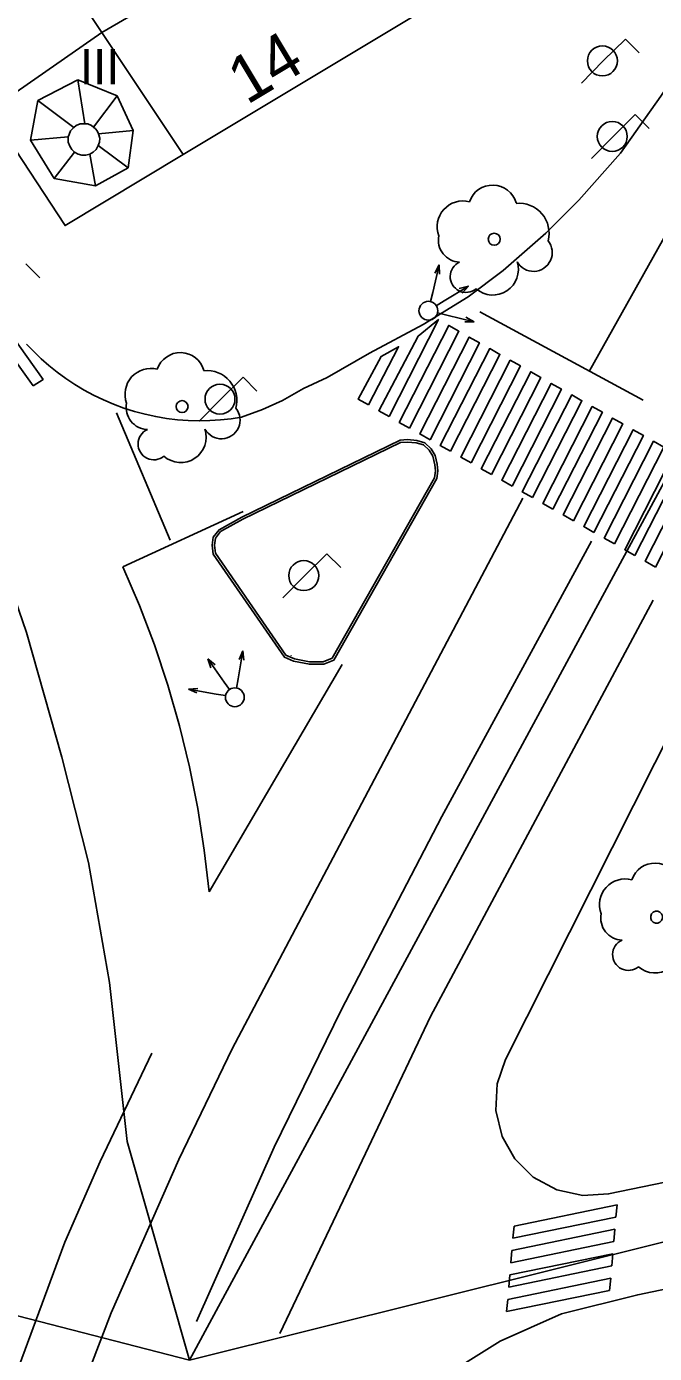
# Model space of a CAD drawing. Extents: x 282771 to 285132, y 4823109 to 4825496.
# Drawn here: x 284601.8 to 284628.5, y 4824286.4 to 4824342.8 of the extents above; entities that cross this region are included whole.
import ezdxf

# ---------------------------------------------------------------- set-up
doc = ezdxf.new("R2010")
doc.units = 0
for name, color, linetype in [('ACERA-BORDILLO', 7, 'Continuous'), ('ARBOL', 7, 'Continuous'), ('BORDILLO', 7, 'Continuous'), ('CALLE-EJE', 7, 'Continuous'), ('EDIFICIO', 7, 'Continuous'), ('FAROLA', 7, 'Continuous'), ('MEDIANERA', 7, 'Continuous'), ('NUM-LOCAL', 7, 'Continuous'), ('PASO-PEATONES', 7, 'Continuous'), ('SEMAFORO', 7, 'Continuous'), ('SENAL-VIARIA', 7, 'Continuous'), ('TXT-ALTURA-EDIFICIO', 7, 'Continuous'), ('ZONA-VERDE', 7, 'Continuous')]:
    doc.layers.add(name, color=color, linetype=linetype)

msp = doc.modelspace()

# ---------------------------------------------------------------- linework, layer by layer
at = {"layer": 'ACERA-BORDILLO'}
for points in [[(284613.564, 4824327.455), (284614.574, 4824327.921), (284616.368, 4824328.958), (284618.654, 4824330.181), (284620.568, 4824331.351), (284622.057, 4824332.47), (284623.865, 4824334.066), (284625.274, 4824335.462), (284627.042, 4824337.465), (284628.764, 4824339.885), (284630.042, 4824341.817), (284632.623, 4824346.922), (284630.703, 4824349.251), (284679.772, 4824437.611), (284682.832, 4824437.991)], [(284687.746, 4824305.819), (284626.535, 4824293.209), (284625.443, 4824293.137), (284624.33, 4824293.379), (284623.331, 4824293.925), (284622.553, 4824294.695), (284622.012, 4824295.646), (284621.746, 4824296.754), (284621.802, 4824297.891), (284622.156, 4824298.927), (284633.941, 4824322.318), (284636.991, 4824322.618), (284663.192, 4824369.139), (284661.872, 4824371.858), (284668.391, 4824383.542), (284668.56, 4824383.821)], [(284601.786, 4824329.342), (284602.406, 4824328.721), (284602.74, 4824328.426), (284603.091, 4824328.144), (284603.458, 4824327.876), (284603.839, 4824327.623), (284604.234, 4824327.386), (284604.641, 4824327.167), (284605.061, 4824326.966), (284605.49, 4824326.784), (284605.928, 4824326.622), (284606.374, 4824326.48), (284606.827, 4824326.359), (284607.283, 4824326.26), (284607.743, 4824326.183), (284608.205, 4824326.127), (284608.666, 4824326.092), (284609.127, 4824326.079), (284609.584, 4824326.088), (284610.037, 4824326.116), (284610.485, 4824326.165), (284610.925, 4824326.233), (284611.822, 4824326.564), (284612.673, 4824326.95), (284613.564, 4824327.455)], [(284656.889, 4824295.567), (284656.842, 4824295.548), (284642.943, 4824292.404), (284634.488, 4824290.321), (284627.774, 4824288.921), (284624.54, 4824288.11), (284621.932, 4824286.945), (284619.436, 4824285.39)]]:
    msp.add_lwpolyline(points, dxfattribs=at)
at = {"layer": 'ARBOL'}
for centre in [(284621.673, 4824333.802), (284608.401, 4824326.683)]:
    msp.add_circle(centre, 0.255, dxfattribs=at)
for centre, radius, start, end in [((284621.603, 4824335.062), 1.038, 15.6423, 161.3843), ((284620.343, 4824334.332), 1.097, 75.4318, 200.5561), ((284622.733, 4824334.062), 1.272, 345.0327, 95.7993), ((284620.233, 4824333.762), 0.935, 168.599, 268.1324), ((284623.343, 4824333.232), 0.797, 208.9625, 38.991), ((284620.473, 4824332.212), 0.672, 113.7367, 309.4725), ((284621.613, 4824332.512), 1.086, 228.9545, 17.928), ((284608.331, 4824327.943), 1.038, 15.6423, 161.3843), ((284607.071, 4824327.213), 1.097, 75.4318, 200.5561), ((284609.461, 4824326.943), 1.272, 345.0327, 95.7993), ((284606.961, 4824326.643), 0.935, 168.599, 268.1324), ((284610.071, 4824326.113), 0.797, 208.9625, 38.991), ((284607.201, 4824325.093), 0.672, 113.7367, 309.4725), ((284608.341, 4824325.393), 1.086, 228.9545, 17.928)]:
    msp.add_arc(centre, radius, start, end, dxfattribs=at)
for centre, major_axis, start_param, end_param in [((284628.508, 4824306.236), (0.57, 0.868), 5.566727, 8.110406), ((284627.248, 4824305.506), (0.602, 0.917), 0.327066, 2.510896), ((284627.138, 4824304.936), (-0.514, -0.782), 5.094732, 6.831918), ((284627.378, 4824303.386), (-0.369, -0.562), 4.137205, 7.553439), ((284628.518, 4824303.686), (-0.596, -0.907), 6.148134, 8.748212)]:
    msp.add_ellipse(centre, major_axis=major_axis, ratio=0.999977, start_param=start_param, end_param=end_param, dxfattribs=at)
msp.add_ellipse((284628.578, 4824304.976), major_axis=(0.14, 0.213), ratio=0.999977, dxfattribs=at)
at = {"layer": 'BORDILLO'}
for points in [[(284617.667, 4824325.253), (284617.988, 4824325.28), (284618.376, 4824325.244), (284618.716, 4824325.15), (284618.987, 4824324.892), (284619.163, 4824324.609), (284619.245, 4824324.233), (284619.281, 4824323.951), (284619.231, 4824323.627), (284614.849, 4824315.91), (284614.426, 4824315.73), (284613.814, 4824315.73), (284613.144, 4824315.86), (284612.751, 4824316.033), (284609.727, 4824320.417), (284609.677, 4824320.787), (284609.724, 4824321.128), (284609.973, 4824321.446), (284610.94, 4824321.981), (284617.667, 4824325.253)], [(284613.033, 4824316.092), (284613.038, 4824316.101)], [(284613.041, 4824316.097), (284613.038, 4824316.101)]]:
    msp.add_lwpolyline(points, dxfattribs=at)
at = {"layer": 'CALLE-EJE'}
msp.add_line((284608.711, 4824286.137), (284674.352, 4824407.569), dxfattribs=at)
for points in [[(284608.711, 4824286.137), (284606.069, 4824295.434), (284605.308, 4824302.198), (284604.426, 4824307.304), (284603.292, 4824311.779), (284601.78, 4824317.073), (284600.457, 4824320.918), (284598.756, 4824324.699), (284594.241, 4824333.719), (284589.846, 4824340.725)], [(284608.711, 4824286.137), (284527.94, 4824307.045), (284348.085, 4824297.994), (284132.84, 4824273.18)], [(284692.481, 4824303.778), (284676.991, 4824301.424), (284634.36, 4824292.536), (284608.711, 4824286.137)]]:
    msp.add_lwpolyline(points, dxfattribs=at)
at = {"layer": 'EDIFICIO'}
msp.add_lwpolyline([(284585.813, 4824403.861), (284566.233, 4824391.041), (284576.273, 4824375.751), (284603.423, 4824334.382), (284608.453, 4824337.402), (284619.153, 4824343.822), (284623.953, 4824346.702), (284605.703, 4824373.761)], dxfattribs=at)
at = {"layer": 'FAROLA'}
for p, q in [((284627.251, 4824342.313), (284626.311, 4824341.383)), ((284627.841, 4824341.723), (284627.251, 4824342.313)), ((284626.311, 4824341.383), (284625.381, 4824340.443)), ((284627.673, 4824339.102), (284626.733, 4824338.172)), ((284628.263, 4824338.512), (284627.673, 4824339.102)), ((284626.733, 4824338.172), (284625.803, 4824337.232)), ((284602.346, 4824332.16), (284601.757, 4824332.75)), ((284610.993, 4824327.932), (284610.053, 4824327.002)), ((284611.583, 4824327.342), (284610.993, 4824327.932)), ((284610.053, 4824327.002), (284609.123, 4824326.062)), ((284614.554, 4824320.428), (284613.614, 4824319.498)), ((284615.144, 4824319.838), (284614.554, 4824320.428)), ((284613.614, 4824319.498), (284612.684, 4824318.558))]:
    msp.add_line(p, q, dxfattribs=at)
for centre in [(284626.271, 4824341.383), (284626.693, 4824338.172), (284610.013, 4824327.002), (284613.574, 4824319.498)]:
    msp.add_circle(centre, 0.637, dxfattribs=at)
at = {"layer": 'MEDIANERA'}
for points in [[(284588.403, 4824357.271), (284593.123, 4824360.411), (284604.993, 4824342.592)], [(284604.993, 4824342.592), (284615.803, 4824348.881)], [(284600.213, 4824339.272), (284604.993, 4824342.592)], [(284604.993, 4824342.592), (284608.453, 4824337.402)], [(284602.263, 4824339.702), (284603.963, 4824340.572)], [(284604.263, 4824338.712), (284603.963, 4824340.572)], [(284603.963, 4824340.572), (284605.643, 4824339.902)], [(284604.633, 4824338.572), (284605.643, 4824339.902)], [(284605.643, 4824339.902), (284606.323, 4824338.422)], [(284601.953, 4824338.012), (284602.263, 4824339.702)], [(284602.263, 4824339.702), (284603.793, 4824338.552)], [(284603.793, 4824338.552), (284603.903, 4824338.632), (284604.063, 4824338.702), (284604.263, 4824338.712)], [(284604.263, 4824338.712), (284604.393, 4824338.702), (284604.553, 4824338.632), (284604.633, 4824338.572)], [(284601.953, 4824338.012), (284603.563, 4824338.162)], [(284603.833, 4824337.502), (284603.713, 4824337.622), (284603.623, 4824337.762), (284603.563, 4824337.922), (284603.553, 4824338.092), (284603.563, 4824338.162)], [(284603.563, 4824338.162), (284603.593, 4824338.252), (284603.663, 4824338.412), (284603.793, 4824338.552)], [(284604.633, 4824338.572), (284604.713, 4824338.502), (284604.793, 4824338.412), (284604.843, 4824338.282)], [(284604.843, 4824338.282), (284604.903, 4824338.092), (284604.893, 4824337.922), (284604.833, 4824337.782)], [(284604.843, 4824338.282), (284606.323, 4824338.422)], [(284606.323, 4824338.422), (284606.103, 4824336.842)], [(284602.963, 4824336.382), (284601.953, 4824338.012)], [(284604.833, 4824337.782), (284604.743, 4824337.622), (284604.623, 4824337.502), (284604.473, 4824337.422)], [(284604.833, 4824337.782), (284606.103, 4824336.842)], [(284602.963, 4824336.382), (284603.833, 4824337.502)], [(284604.473, 4824337.422), (284604.313, 4824337.382), (284604.143, 4824337.382), (284603.983, 4824337.422), (284603.833, 4824337.502)], [(284604.473, 4824337.422), (284604.713, 4824336.072)], [(284604.713, 4824336.072), (284602.963, 4824336.382)], [(284606.103, 4824336.842), (284604.713, 4824336.072)]]:
    msp.add_lwpolyline(points, dxfattribs=at)
at = {"layer": 'PASO-PEATONES'}
for p, q in [((284626.897, 4824292.747), (284622.516, 4824291.843)), ((284626.851, 4824292.227), (284626.897, 4824292.747)), ((284622.471, 4824291.323), (284626.851, 4824292.227)), ((284622.516, 4824291.843), (284622.471, 4824291.323)), ((284626.806, 4824291.707), (284622.426, 4824290.803)), ((284626.761, 4824291.188), (284626.806, 4824291.707)), ((284622.381, 4824290.283), (284626.761, 4824291.188)), ((284622.426, 4824290.803), (284622.381, 4824290.283)), ((284622.29, 4824289.243), (284626.671, 4824290.148)), ((284626.716, 4824290.668), (284622.335, 4824289.763)), ((284626.671, 4824290.148), (284626.716, 4824290.668)), ((284626.625, 4824289.628), (284622.245, 4824288.724)), ((284622.335, 4824289.763), (284622.29, 4824289.243)), ((284626.58, 4824289.108), (284626.625, 4824289.628)), ((284622.2, 4824288.204), (284626.58, 4824289.108)), ((284622.245, 4824288.724), (284622.2, 4824288.204))]:
    msp.add_line(p, q, dxfattribs=at)
for points in [[(284602.073, 4824327.571), (284599.66, 4824330.932), (284600.081, 4824331.204), (284602.494, 4824327.842)], [(284617.201, 4824326.261), (284616.765, 4824326.507), (284618.445, 4824329.683), (284619.302, 4824330.383)], [(284618.072, 4824325.769), (284617.636, 4824326.015), (284619.738, 4824330.136), (284620.174, 4824329.89)], [(284618.943, 4824325.276), (284618.508, 4824325.523), (284620.609, 4824329.644), (284621.045, 4824329.398)], [(284616.329, 4824326.754), (284615.894, 4824327), (284616.861, 4824328.822), (284617.604, 4824329.233)], [(284619.815, 4824324.784), (284619.379, 4824325.03), (284621.481, 4824329.151), (284621.917, 4824328.905)], [(284620.686, 4824324.291), (284620.251, 4824324.538), (284622.352, 4824328.659), (284622.788, 4824328.413)], [(284621.558, 4824323.799), (284621.122, 4824324.045), (284623.224, 4824328.167), (284623.659, 4824327.92)], [(284622.429, 4824323.307), (284621.993, 4824323.553), (284624.095, 4824327.674), (284624.531, 4824327.428)], [(284623.3, 4824322.814), (284622.865, 4824323.06), (284624.966, 4824327.182), (284625.402, 4824326.935)], [(284624.172, 4824322.322), (284623.736, 4824322.568), (284625.838, 4824326.689), (284626.274, 4824326.443)], [(284625.043, 4824321.829), (284624.607, 4824322.076), (284626.709, 4824326.197), (284627.145, 4824325.951)], [(284625.915, 4824321.337), (284625.479, 4824321.583), (284627.581, 4824325.704), (284628.016, 4824325.458)], [(284626.786, 4824320.844), (284626.35, 4824321.091), (284628.452, 4824325.212), (284628.888, 4824324.966)], [(284627.657, 4824320.352), (284627.222, 4824320.598), (284629.323, 4824324.72), (284629.759, 4824324.473)], [(284628.529, 4824319.86), (284628.093, 4824320.106), (284630.195, 4824324.227), (284630.631, 4824323.981)]]:
    msp.add_lwpolyline(points, close=True, dxfattribs=at)
at = {"layer": 'SEMAFORO'}
for p, q in [((284619.339, 4824332.707), (284619.059, 4824331.54)), ((284619.153, 4824332.36), (284619.339, 4824332.707)), ((284619.339, 4824332.707), (284619.348, 4824332.314)), ((284619.059, 4824331.54), (284618.966, 4824331.151)), ((284619.548, 4824331.176), (284620.573, 4824331.804)), ((284620.188, 4824331.701), (284620.573, 4824331.804)), ((284620.306, 4824331.508), (284620.573, 4824331.804)), ((284619.21, 4824330.969), (284619.548, 4824331.176)), ((284619.262, 4824330.668), (284619.651, 4824330.575)), ((284619.651, 4824330.575), (284620.818, 4824330.295)), ((284620.425, 4824330.287), (284620.818, 4824330.295)), ((284620.471, 4824330.481), (284620.818, 4824330.295)), ((284610.783, 4824315.114), (284610.991, 4824316.296)), ((284610.827, 4824315.939), (284610.991, 4824316.296)), ((284611.024, 4824315.904), (284610.991, 4824316.296)), ((284610.19, 4824314.975), (284609.5, 4824315.96)), ((284609.627, 4824315.582), (284609.5, 4824315.96)), ((284609.812, 4824315.712), (284609.5, 4824315.96)), ((284610.417, 4824314.651), (284610.19, 4824314.975)), ((284610.713, 4824314.72), (284610.783, 4824315.114)), ((284608.674, 4824314.673), (284609.066, 4824314.706)), ((284608.674, 4824314.673), (284609.856, 4824314.465)), ((284609.031, 4824314.509), (284608.674, 4824314.673)), ((284609.856, 4824314.465), (284610.25, 4824314.396))]:
    msp.add_line(p, q, dxfattribs=at)
for centre in [(284618.873, 4824330.762), (284610.644, 4824314.326)]:
    msp.add_circle(centre, 0.4, dxfattribs=at)
at = {"layer": 'SENAL-VIARIA'}
for points in [[(284652.483, 4824375.996), (284625.723, 4824328.212)], [(284621.068, 4824330.708), (284628, 4824326.954)], [(284605.612, 4824326.42), (284607.896, 4824321.008)], [(284598.756, 4824324.699), (284600.457, 4824320.918), (284601.78, 4824317.073), (284603.292, 4824311.779), (284604.426, 4824307.304), (284605.308, 4824302.198)], [(284622.886, 4824322.79), (284610.537, 4824299.379), (284608.269, 4824294.675), (284605.389, 4824288.157), (284603.193, 4824282.43), (284602.869, 4824281.508)], [(284605.879, 4824319.873), (284610.993, 4824322.222)], [(284609.016, 4824287.778), (284612.317, 4824295.201), (284615.16, 4824301.021), (284619.442, 4824309.26), (284625.816, 4824320.97)], [(284609.548, 4824306.048), (284609.345, 4824307.827), (284609.068, 4824309.601), (284608.716, 4824311.365), (284608.291, 4824313.114), (284607.793, 4824314.844), (284607.224, 4824316.55), (284606.586, 4824318.228), (284605.879, 4824319.873)], [(284628.431, 4824318.448), (284618.962, 4824300.75), (284615.53, 4824293.524), (284612.556, 4824287.279)], [(284615.213, 4824315.721), (284609.548, 4824306.048)], [(284600.133, 4824282.3), (284603.409, 4824291.16), (284604.921, 4824294.589), (284607.117, 4824299.199)]]:
    msp.add_lwpolyline(points, dxfattribs=at)
at = {"layer": 'ZONA-VERDE'}
msp.add_lwpolyline([(284610.986, 4824321.892), (284610.04, 4824321.368), (284609.819, 4824321.088), (284609.778, 4824320.787), (284609.823, 4824320.454), (284612.817, 4824316.113), (284613.174, 4824315.956), (284613.824, 4824315.83), (284614.405, 4824315.83), (284614.779, 4824315.988), (284619.135, 4824323.661), (284619.18, 4824323.952), (284619.147, 4824324.216), (284619.069, 4824324.571), (284618.909, 4824324.828), (284618.665, 4824325.061), (284618.358, 4824325.146), (284617.987, 4824325.179), (284617.694, 4824325.155), (284610.986, 4824321.892)], dxfattribs=at)

# ---------------------------------------------------------------- texts
at = {"layer": 'NUM-LOCAL'}
msp.add_text('14', height=2, rotation=30.98, dxfattribs=at).set_placement((284611.153, 4824339.493))
at = {"layer": 'TXT-ALTURA-EDIFICIO'}
msp.add_text('III', height=1.5, rotation=0, dxfattribs=at).set_placement((284604.061, 4824340.392))

doc.saveas('drawing.dxf')
